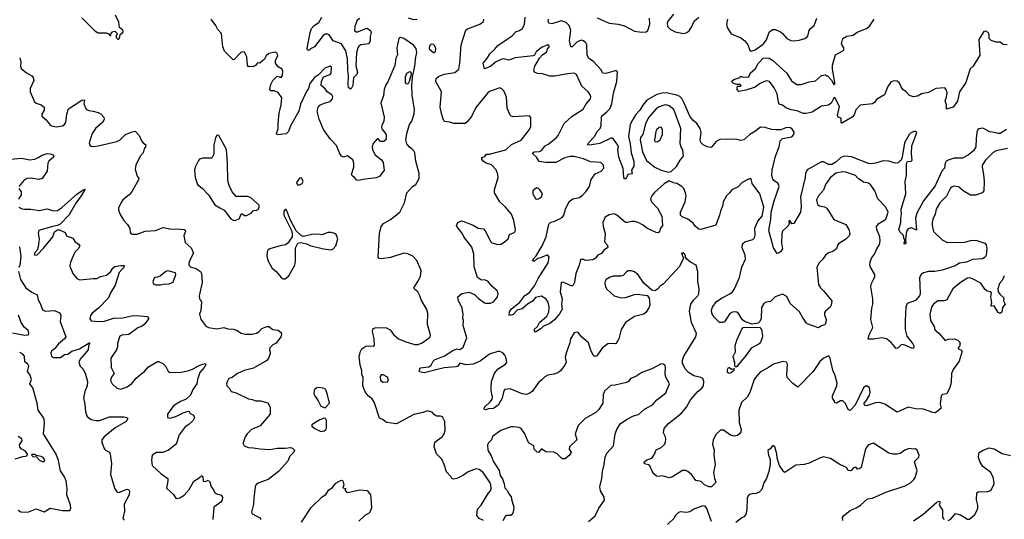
# Model space of a CAD drawing. Extents: x 2133461 to 2293071, y 753526 to 916327.
# Tile 372 of 459: x 2249625 to 2259265, y 835567 to 840460. Entities that reach past the tile are written whole.
import ezdxf

# ---------------------------------------------------------------- set-up
doc = ezdxf.new("R2010")
doc.units = 0

msp = doc.modelspace()

# ---------------------------------------------------------------- linework, layer by layer
at = {"layer": '0CON10XD'}
for points in [[(2250595, 840270), (2250607, 840293), (2250610, 840315), (2250635, 840333.3), (2250638.8, 840345), (2250635, 840357.5), (2250603.8, 840383.8), (2250596.7, 840435), (2250563.3, 840505)], [(2256026.7, 840515), (2255970, 840445), (2255963.8, 840425), (2255968.8, 840395), (2255995, 840368), (2256042.1, 840342.1), (2256125, 840325.8), (2256149.1, 840330.9), (2256178.8, 840351.2), (2256202.7, 840387.3), (2256228.6, 840445), (2256275, 840486)], [(2250235, 840480), (2250360.7, 840350.7), (2250393, 840333), (2250471.7, 840331.7), (2250490, 840325), (2250515, 840300), (2250520, 840325), (2250535, 840340), (2250557, 840347), (2250580, 840325), (2250580, 840315), (2250570, 840305), (2250570, 840285), (2250585, 840270), (2250595, 840270)], [(2253463.8, 839193.8), (2253441.1, 839211.1), (2253414.5, 839244.5), (2253406.7, 839285), (2253414.5, 839345), (2253441.4, 839435), (2253463.8, 839465), (2253486.6, 839536.6), (2253491.4, 839585), (2253468.6, 839718.6), (2253466, 839815), (2253472.3, 839897.7), (2253494, 840005), (2253502.7, 840095), (2253514.6, 840135), (2253506.8, 840176.8), (2253480.9, 840210.9), (2253385, 840276.9), (2253355, 840285.8), (2253336.2, 840275), (2253319.1, 840185), (2253325.4, 840115), (2253309.1, 840085), (2253298.2, 840011.8), (2253227.9, 839852.1), (2253208.6, 839821.4), (2253192, 839775), (2253187.1, 839715), (2253161.2, 839645), (2253194.4, 839505), (2253190.5, 839465), (2253169.5, 839425), (2253167.5, 839405), (2253171.4, 839391.4), (2253212.5, 839335), (2253211.7, 839288.3), (2253191.7, 839268.3), (2253165, 839267.5), (2253155, 839270), (2253135, 839292.5), (2253125, 839292.5), (2253085, 839246.7), (2253075.7, 839215), (2253078.6, 839185), (2253105.9, 839135.9), (2253167, 839087), (2253182.3, 839062.3), (2253192.7, 838987.3), (2253146.7, 838925), (2253115, 838912), (2252984.1, 838895.9), (2252945, 838884), (2252925, 838887.5), (2252903.9, 838913.9), (2252880.5, 838930.5), (2252873.9, 838943.9), (2252897.1, 839015), (2252897.8, 839055), (2252887, 839087), (2252835, 839128), (2252795, 839114), (2252775, 839123.3), (2252756, 839155), (2252728.3, 839228.3), (2252664.2, 839294.2), (2252598, 839385), (2252556.7, 839485), (2252536.7, 839565), (2252547.6, 839602.4), (2252565, 839622), (2252605, 839642.9), (2252665, 839660), (2252686.7, 839685), (2252690, 839705), (2252680, 839725), (2252636.2, 839755), (2252615, 839783.3), (2252577, 839817), (2252580, 839855), (2252600.7, 839899.3), (2252665, 839923.3), (2252676.2, 839935), (2252678.6, 839995), (2252665, 840005.6), (2252613.3, 839985), (2252551.4, 839918.6), (2252512.9, 839895), (2252464.3, 839835), (2252452.5, 839787.5), (2252435, 839762.5), (2252375, 839633.8), (2252358.5, 839565), (2252277.8, 839422.2), (2252258, 839365), (2252235, 839341.4), (2252201.7, 839338.3), (2252155, 839331.2), (2252142.5, 839335), (2252140, 839345), (2252157.3, 839392.7), (2252155.8, 839445), (2252166.7, 839545), (2252185.8, 839625.8), (2252190.8, 839695), (2252155, 839746.7), (2252115, 839762.5), (2252085, 839762.5), (2252073.3, 839775), (2252082.5, 839825), (2252105, 839863.3), (2252145, 839906.2), (2252185, 839894), (2252198.6, 839915), (2252202, 839955), (2252196, 839975), (2252155, 840000), (2252130, 840035), (2252130, 840065), (2252151.2, 840105), (2252145, 840132.5), (2252125, 840142.5), (2252065, 840130), (2252037.5, 840105), (2252023.3, 840075), (2251975, 840033.3), (2251953, 840037), (2251935, 840012.5), (2251915, 840003.3), (2251865, 840000), (2251856.4, 840016.4), (2251850, 840095), (2251825, 840143.3), (2251805, 840146.2), (2251789.5, 840140.5), (2251725, 840070), (2251715, 840067.5), (2251631.2, 840151.2), (2251614.2, 840194.2), (2251601.2, 840325), (2251563.8, 840365), (2251546, 840405), (2251498.8, 840465)], [(2252955, 840473.1), (2252928.6, 840455), (2252905, 840392.5), (2252904.4, 840355), (2252925, 840338.6), (2252965, 840354.2), (2253025, 840378), (2253060, 840355), (2253066.7, 840335), (2253056, 840295), (2253055.8, 840254.2), (2253045, 840223.8), (2252965, 840212.5), (2252945, 840200), (2252934.7, 840185), (2252921.7, 840135), (2252916.8, 840006.8), (2252931.8, 839945), (2252924.4, 839925), (2252892.5, 839895), (2252887.1, 839815), (2252875, 839788), (2252865, 839780), (2252845.8, 839795), (2252840, 839815), (2252842.9, 839915), (2252836.3, 839965), (2252835.5, 840075.5), (2252817.8, 840155), (2252775.5, 840225), (2252695, 840254.3), (2252655, 840310.8), (2252637.9, 840317.9), (2252617, 840317), (2252594.7, 840305), (2252512.9, 840195), (2252473.9, 840176.1), (2252455, 840160), (2252441.9, 840161.9), (2252439.7, 840179.7), (2252468.5, 840335), (2252483.6, 840375), (2252507.7, 840402.3), (2252555, 840434.2), (2252584, 840485)], [(2253515, 840461.9), (2253485, 840458.8), (2253430.8, 840475)], [(2259265, 837951.2), (2259242.5, 837905), (2259219.2, 837875), (2259200.8, 837825), (2259203.3, 837795), (2259220.7, 837770.7), (2259260, 837735), (2259257.5, 837705), (2259272.5, 837675), (2259248.3, 837641.7), (2259240, 837595), (2259225, 837583.3), (2259205, 837592.5), (2259165, 837657.5), (2259132.5, 837655), (2259143, 837687), (2259134.3, 837745.7), (2259138.8, 837785), (2259127.5, 837795), (2259098, 837802), (2259075, 837821.4), (2259035, 837880), (2258955, 837921.9), (2258925, 837931.1), (2258905, 837930), (2258845, 837891.9), (2258761.9, 837825), (2258703.8, 837715), (2258675, 837705.7), (2258614.6, 837705.4), (2258570.6, 837675), (2258551.5, 837645), (2258536.2, 837575), (2258542.7, 837515), (2258576.7, 837455), (2258585, 837422.5), (2258625, 837390), (2258685, 837318.8), (2258715, 837330), (2258774.2, 837334.2), (2258811.2, 837321.2), (2258825.9, 837305), (2258832.1, 837285), (2258827.1, 837262.9), (2258813.1, 837245), (2258814, 837235), (2258840, 837225), (2258852.3, 837212.3), (2258821.9, 837115), (2258765.6, 837035), (2258746.9, 836995), (2258743.6, 836906.4), (2258730.8, 836859.2), (2258703, 836797), (2258660.5, 836789.5), (2258646.2, 836775), (2258637.5, 836695), (2258645.9, 836654.1), (2258590.7, 836609.3), (2258565, 836612.5), (2258474.4, 836644.4), (2258395, 836647.1), (2258325, 836666.2), (2258215, 836616.2), (2258094.6, 836694.6), (2258045, 836710.6), (2258003.1, 836706.9), (2257917, 836677), (2257901.2, 836681.2), (2257893, 836693), (2257893.3, 836705), (2257913.6, 836726.4), (2257945, 836782.5), (2257950.7, 836809.3), (2257946.7, 836855), (2257925, 836870), (2257905, 836870), (2257886.7, 836855), (2257804.1, 836685.9), (2257755, 836632.5), (2257735, 836642.5), (2257709.7, 836699.7), (2257685, 836726.2), (2257662.7, 836727.3), (2257623.3, 836703.3), (2257607, 836707), (2257602.5, 836725), (2257582.7, 836752.7), (2257584.4, 836775.6), (2257625.8, 836875), (2257628.8, 836898.8), (2257605.6, 836985), (2257590, 837015), (2257556.2, 837156.2), (2257545, 837167.5), (2257496.7, 837145), (2257457.3, 837112.7), (2257394.4, 837015), (2257245, 836862.5), (2257195, 836897.5), (2257138, 836955), (2257134.5, 836984.5), (2257142.9, 837085), (2257132, 837105), (2257098, 837112), (2257005, 837085.6), (2256957.8, 837052.2), (2256875, 837006.7), (2256828.9, 836955), (2256816.7, 836935), (2256775, 836807.5), (2256745.9, 836764.1), (2256690.8, 836709.2), (2256665.8, 836635), (2256670, 836515), (2256690, 836445), (2256686.2, 836425), (2256673.3, 836405), (2256651.7, 836388.3), (2256621.7, 836381.7), (2256585, 836390), (2256515, 836440.8), (2256485, 836440), (2256445, 836400), (2256415.7, 836345), (2256408.8, 836301.2), (2256423.1, 836245), (2256422.1, 836195), (2256433.5, 836105), (2256418.6, 836025), (2256426.9, 835966.9), (2256441.2, 835935), (2256437.3, 835922.7), (2256398.8, 835885), (2256373.4, 835883.4), (2256331.2, 835905), (2256295.6, 835935.6), (2256245, 835946.7), (2256203.3, 836005), (2256165.7, 836035.7), (2256144.2, 836044.2), (2256115, 836045.8), (2256015, 835981.4), (2255985, 835972.9), (2255915, 835992.5), (2255885, 835985.8), (2255859.2, 835989.2), (2255832.6, 836012.6), (2255816.7, 836036.7), (2255795, 836088.8), (2255780.3, 836100.3), (2255741.2, 836111.2), (2255740, 836125), (2255765, 836149.2), (2255813.3, 836166.7), (2255840, 836205), (2255855, 836246.7), (2255905, 836270), (2255939.7, 836300.3), (2255948.1, 836321.9), (2255950, 836355), (2255945, 836380), (2255927.5, 836415), (2255933.3, 836455), (2255976.1, 836503.9), (2256105, 836606.2), (2256155, 836665.8), (2256194.2, 836735.8), (2256265, 836820), (2256305, 836851.4), (2256319.5, 836875), (2256323.1, 836915), (2256312, 836945), (2256295, 836956.7), (2256225, 836973.5), (2256174.7, 837004.7), (2256141.7, 837041.7), (2256114.6, 837095), (2256114.6, 837125.4), (2256126, 837164), (2256244.4, 837355), (2256250, 837385), (2256203.7, 837493.7), (2256181.9, 837605), (2256197.1, 837675), (2256224, 837716), (2256264.2, 837755), (2256274.2, 837775), (2256277, 837823), (2256265.7, 837895), (2256265.8, 837995), (2256246.7, 838055), (2256193.3, 838085), (2256156.1, 838116.1), (2256143, 838133), (2256143.3, 838155), (2256126.7, 838175), (2256103.3, 838175), (2256123.3, 838125), (2256085.8, 838044.2), (2255927.7, 837872.3), (2255895, 837851.2), (2255868.7, 837821.3), (2255845, 837806), (2255815, 837811.2), (2255735, 837878), (2255681.2, 837961.2), (2255645, 837991.9), (2255615, 837999.4), (2255581.1, 837998.9), (2255565, 837990.8), (2255535, 837955.8), (2255511.1, 837948.9), (2255435, 837946.9), (2255405, 837938.6), (2255368, 837915), (2255357, 837903), (2255352.9, 837875), (2255360.8, 837845), (2255375, 837821.2), (2255445, 837757.1), (2255515, 837737.1), (2255555, 837738.5), (2255645, 837767.8), (2255675, 837771.9), (2255767.9, 837757.9), (2255788, 837735), (2255794.4, 837665), (2255785, 837638.8), (2255755, 837593.3), (2255735, 837576.7), (2255645, 837552), (2255556.2, 837495), (2255514.5, 837425.5), (2255492.5, 837335), (2255465, 837288.8), (2255455, 837284.2), (2255425, 837290), (2255384.4, 837285.6), (2255328.3, 837241.7), (2255275, 837166.2), (2255255, 837161.2), (2255242.7, 837172.7), (2255220.8, 837215), (2255194.2, 837295), (2255168.8, 837318.8), (2255130.2, 837350.2), (2255092.5, 837395), (2255075, 837401.2), (2255055, 837393.3), (2255019.2, 837335), (2255010.8, 837295), (2254977.5, 837205), (2254966, 837155), (2254976.2, 837105), (2254962.5, 837075), (2254919.5, 837020.5), (2254895, 837000), (2254855, 836986.9), (2254795, 836978.9), (2254765, 836962.5), (2254735, 836928), (2254708.7, 836911.3), (2254642.2, 836817.8), (2254612.4, 836797.6), (2254585, 836790.6), (2254545.5, 836795.5), (2254426.1, 836846.1), (2254375, 836838), (2254364.4, 836825), (2254347.8, 836752.2), (2254309.4, 836685), (2254265, 836651.5), (2254215, 836648.6), (2254185, 836638), (2254173.3, 836645), (2254176.2, 836665), (2254235, 836719.2), (2254252.2, 836745), (2254255.5, 836765.5), (2254240.6, 836825), (2254241.5, 836855), (2254245, 836917.5), (2254273, 836997), (2254308.3, 837041.7), (2254380, 837085), (2254392.9, 837105), (2254384.4, 837155), (2254374.4, 837175), (2254355, 837197.1), (2254325, 837210.6), (2254305, 837210), (2254225, 837185.7), (2254135, 837115.5), (2254065, 837086.1), (2253995, 837079.1), (2253935, 837095.6), (2253915, 837067.7), (2253895, 837060.5), (2253781.3, 837048.7), (2253585, 837002.9), (2253540.3, 837010.3), (2253536.2, 837016.2), (2253545, 837049.2), (2253631.5, 837058.5), (2253653.7, 837076.3), (2253672, 837115), (2253685, 837127.2), (2253785, 837168), (2253865, 837219.4), (2253905, 837237.9), (2253935, 837228.8), (2253968.3, 837251.7), (2254002.5, 837345), (2253966.7, 837465), (2253970, 837515), (2253963.3, 837535), (2253966.1, 837573.9), (2253958, 837635), (2253918, 837715), (2253913.3, 837745), (2253952.3, 837777.7), (2254025, 837792.5), (2254077.3, 837767.3), (2254115, 837731.2), (2254175, 837687.5), (2254185, 837682.5), (2254233.9, 837683.9), (2254265, 837696.7), (2254287.9, 837722.1), (2254303.8, 837745), (2254310, 837775), (2254300, 837805), (2254248.8, 837848.8), (2254208.8, 837898.8), (2254175, 837912.5), (2254145, 837907.5), (2254107.5, 837935), (2254075, 838040), (2254070.6, 838165), (2254053.2, 838233.2), (2253973.8, 838335), (2253958.3, 838368.3), (2253921.2, 838411.2), (2253902, 838445), (2253915, 838473.1), (2253949.1, 838489.1), (2253965, 838488.1), (2254066.2, 838446.2), (2254115, 838417.5), (2254165, 838412.9), (2254182.6, 838392.6), (2254236.2, 838285), (2254247.5, 838275), (2254305, 838259.2), (2254337, 838263), (2254369.1, 838280.9), (2254408, 838315), (2254422.2, 838357.8), (2254465, 838374.6), (2254476.7, 838385), (2254480.5, 838405), (2254464.2, 838494.2), (2254438.8, 838555), (2254382.4, 838622.4), (2254325.5, 838675), (2254273.6, 838765), (2254275, 838793.3), (2254308.5, 838915), (2254305.4, 838945), (2254288.9, 838988.9), (2254245, 839037.5), (2254191.2, 839055), (2254164, 839075), (2254148.8, 839095), (2254150, 839110), (2254178.8, 839121.2), (2254195, 839142.5), (2254225, 839143.8), (2254295, 839162.5), (2254385, 839185.6), (2254440.7, 839239.3), (2254535, 839280), (2254615.8, 839385), (2254628.6, 839415), (2254630.7, 839500.7), (2254615, 839520), (2254455, 839510), (2254436.7, 839515), (2254428, 839525), (2254398, 839595), (2254391.2, 839705), (2254365, 839762.5), (2254345, 839783.3), (2254325, 839793.3), (2254315, 839791.2), (2254225, 839757.5), (2254208, 839745), (2254091.3, 839598.7), (2254047.3, 839512.7), (2254005, 839460), (2253985, 839444.3), (2253876.4, 839443.6), (2253835, 839458), (2253785, 839464), (2253770.8, 839485), (2253755, 839540), (2253741.4, 839605), (2253754, 839755), (2253700, 839855), (2253702, 839885), (2253725.4, 839904.6), (2253782.1, 839927.9), (2253885, 839944.5), (2253924.2, 839975), (2253934.4, 840035), (2253948.8, 840215), (2253993.8, 840356.2), (2254010.6, 840369.4), (2254131.2, 840415), (2254165, 840443.3), (2254170.8, 840465)], [(2259295, 839197.9), (2259185, 839176.4), (2259155, 839158.1), (2259080, 839085), (2259049.4, 839035), (2259047.1, 839015), (2259061.1, 838945), (2259066.9, 838875), (2259064.3, 838785), (2259048.8, 838765), (2258985, 838740.6), (2258935, 838742.2), (2258862.4, 838782.4), (2258815, 838822.5), (2258775, 838828.6), (2258755, 838824.2), (2258738.7, 838811.3), (2258698.5, 838731.5), (2258633.5, 838665), (2258599.1, 838605), (2258589.6, 838555), (2258565.5, 838505), (2258559.1, 838475), (2258557.5, 838445), (2258571.9, 838385), (2258655, 838302.5), (2258705, 838279.4), (2258875, 838281.9), (2258937.3, 838297.3), (2258985, 838300.8), (2259075, 838270), (2259086, 838255), (2259093.8, 838215), (2259088, 838155), (2259076.2, 838135), (2259050.9, 838119.1), (2258955, 838110), (2258895, 838085.6), (2258825.5, 838074.5), (2258785, 838050), (2258655, 838006.9), (2258585, 837992.9), (2258523.6, 837993.6), (2258475, 837982), (2258451.2, 837965), (2258436, 837935), (2258438.5, 837858.5), (2258441.5, 837775), (2258435.3, 837754.7), (2258395, 837710.8), (2258315, 837682), (2258302.2, 837645), (2258293.4, 837513.4), (2258294.4, 837425), (2258312, 837362), (2258370, 837285), (2258380.8, 837265), (2258379.5, 837250.5), (2258375, 837242.5), (2258365, 837241.2), (2258275, 837277.5), (2258255, 837274), (2258225, 837246.2), (2258205, 837240), (2258158.3, 837298.3), (2258110, 837335), (2258065, 837343.8), (2257985, 837331.4), (2257932.5, 837332.5), (2257941.4, 837375), (2257977.8, 837445), (2257957.5, 837525), (2257968.1, 837635), (2257977.5, 837675), (2257978.2, 837725), (2257957.3, 837845), (2257961.8, 837868.2), (2257985.8, 837915), (2257997.1, 837945), (2257995.8, 837965), (2257956.3, 838036.3), (2257950, 838055), (2257950.9, 838085), (2257965.5, 838125), (2257995.3, 838164.7), (2258015.5, 838215), (2258041.7, 838258.3), (2258050.6, 838295), (2258047.3, 838332.7), (2258015.7, 838405), (2258012.5, 838435), (2258035, 838462.5), (2258105, 838505.8), (2258129.2, 838575), (2258104, 838625), (2258027.1, 838705), (2257998.6, 838785), (2257959.3, 838839.3), (2257935, 838860), (2257885, 838870), (2257833.2, 838903.2), (2257806.7, 838935), (2257715, 838966.5), (2257685, 838969.6), (2257615, 838955.4), (2257559.4, 838910.6), (2257514.3, 838845), (2257495, 838791.2), (2257445, 838735.7), (2257425.7, 838695), (2257435, 838650), (2257455, 838638.1), (2257505, 838627.3), (2257527.5, 838615), (2257595, 838503.3), (2257713.9, 838453.9), (2257743.3, 838405), (2257753.8, 838365), (2257745.8, 838344.2), (2257715, 838310), (2257641.2, 838265), (2257627.5, 838245), (2257630, 838235), (2257623, 838217), (2257585, 838191.2), (2257545, 838178), (2257515, 838153.8), (2257488, 838115), (2257451.3, 838078.7), (2257430, 838035), (2257445.7, 837865), (2257465, 837834), (2257495.5, 837805.5), (2257576, 837705), (2257568.8, 837665), (2257558.8, 837645), (2257513.3, 837605), (2257505, 837590), (2257505, 837570), (2257519.4, 837525), (2257515, 837482.5), (2257505, 837471.2), (2257475, 837463.3), (2257445, 837442.5), (2257335, 837480), (2257328, 837488), (2257288.8, 837545), (2257260.3, 837600.3), (2257169.7, 837679.7), (2257135, 837748), (2257095, 837773.3), (2257022.9, 837745), (2256975, 837700), (2256935, 837694.4), (2256910.6, 837679.4), (2256888.3, 837641.7), (2256886.1, 837535), (2256872.8, 837505), (2256855, 837489.2), (2256795, 837477.7), (2256722.8, 837502.8), (2256700.9, 837520.9), (2256663, 837583), (2256645, 837595.6), (2256625, 837600), (2256605, 837596.7), (2256579.1, 837580.9), (2256525, 837500), (2256505, 837493.1), (2256475, 837495.8), (2256425, 837545.8), (2256402.5, 837585), (2256397.1, 837615), (2256406.9, 837645), (2256445, 837697.8), (2256495, 837732.5), (2256585, 837777.8), (2256604.4, 837795), (2256622.5, 837825), (2256671.2, 837935), (2256693.8, 838035), (2256730.5, 838115), (2256728.2, 838155), (2256699.5, 838225), (2256702.9, 838265), (2256725, 838282.9), (2256801.4, 838308.6), (2256819.4, 838325), (2256826.2, 838353.8), (2256822.3, 838417.7), (2256852.7, 838487.3), (2256892.9, 838535), (2256911.6, 838625), (2256872.5, 838755), (2256796.7, 838855), (2256785, 838900), (2256768.3, 838901.7), (2256700, 838865), (2256658.3, 838821.7), (2256597, 838793), (2256575.9, 838764.1), (2256543.6, 838736.4), (2256512.8, 838677.2), (2256510, 838645), (2256485.6, 838585), (2256478.1, 838545), (2256440.7, 838449.3), (2256295, 838405.8), (2256275, 838410), (2256243.1, 838435), (2256217.8, 838467.8), (2256165, 838508), (2256110.7, 838530.7), (2256096, 838545), (2256095.7, 838575), (2256141.9, 838675), (2256150, 838735), (2256142.9, 838765), (2256126.6, 838806.6), (2256106.2, 838825), (2256057.5, 838855), (2256025, 838862), (2255985, 838882.5), (2255935, 838853.8), (2255841.1, 838768.9), (2255817.9, 838742.1), (2255802.5, 838705), (2255811.4, 838675), (2255868.6, 838615), (2255912.9, 838535), (2255917.1, 838445), (2255897, 838413), (2255889.2, 838380.8), (2255875, 838373.8), (2255855, 838376), (2255765, 838417.5), (2255727.8, 838447.8), (2255678.8, 838475), (2255645, 838483.1), (2255615, 838484.4), (2255575, 838472.5), (2255555, 838474.6), (2255472.3, 838545), (2255445, 838558.4), (2255395, 838547.8), (2255355.6, 838525), (2255335.4, 838475), (2255336.2, 838435), (2255357.8, 838365), (2255350, 838285), (2255378, 838255), (2255384, 838235), (2255380, 838225), (2255345, 838203.8), (2255319.7, 838170.3), (2255285, 838153.3), (2255263.3, 838125), (2255235, 838106.7), (2255165, 838102.5), (2255145, 838110), (2255115, 838110), (2255103.3, 838055), (2255069.4, 837975), (2255057.1, 837885), (2255040, 837855), (2255025, 837852), (2254953, 837887), (2254935, 837888.6), (2254926.9, 837883.1), (2254916.2, 837795), (2254935.5, 837725), (2254928.9, 837675), (2254935.7, 837625), (2254911.1, 837578.9), (2254860.6, 837519.4), (2254815, 837483.8), (2254752.4, 837457.6), (2254730, 837435), (2254675, 837400), (2254665, 837412.5), (2254665, 837430), (2254693.4, 837456.6), (2254712.7, 837495), (2254785, 837555.6), (2254806.4, 837595), (2254809.2, 837649.2), (2254797.8, 837695), (2254775, 837727.5), (2254735, 837751.1), (2254675, 837740), (2254647, 837703), (2254597.3, 837675), (2254545, 837629.4), (2254495.4, 837614.6), (2254455, 837573.6), (2254425, 837563.3), (2254416.1, 837566.1), (2254421.3, 837598.7), (2254436.7, 837625), (2254520.4, 837695), (2254570.8, 837759.2), (2254615, 837788.9), (2254666, 837855), (2254702.1, 837925), (2254799.4, 838079.4), (2254808.9, 838135), (2254795, 838152.5), (2254785, 838154.2), (2254725, 838127.3), (2254695, 838121.8), (2254665, 838094.5), (2254655, 838096.2), (2254649.2, 838105), (2254650.8, 838115), (2254681.5, 838148.5), (2254741.5, 838245), (2254779.2, 838335), (2254805, 838458.8), (2254825, 838477.5), (2254865, 838487.1), (2254937, 838523), (2254951.4, 838545), (2254969.1, 838605), (2255005, 838678), (2255040, 838705), (2255105, 838720), (2255135, 838742.5), (2255168.1, 838775), (2255204.3, 838825), (2255220, 838895), (2255259.7, 838950.3), (2255316.7, 838975), (2255345.7, 839005), (2255341.4, 839035), (2255315, 839060.8), (2255215, 839066.9), (2255145, 839097.3), (2255055, 839119.4), (2255015, 839120.7), (2254963.2, 839106.8), (2254875, 839060.7), (2254775, 839060), (2254712, 839072), (2254686.2, 839115), (2254650, 839145), (2254650, 839155), (2254662.5, 839165), (2254715, 839170.8), (2254735, 839180), (2254768.8, 839225), (2254807.1, 839242.9), (2254880.8, 839305), (2254898, 839325), (2254955.4, 839444.6), (2255034.6, 839515.4), (2255141.2, 839585), (2255172, 839635), (2255214, 839685), (2255218, 839705), (2255211.2, 839725), (2255191.4, 839755), (2255128.7, 839808.7), (2255075, 839922), (2255055, 839937.1), (2254991.4, 839931.4), (2254862.6, 839907.4), (2254815.6, 839905.6), (2254745, 839930), (2254695, 839934.3), (2254666, 839946), (2254658.8, 839965), (2254669.2, 840005), (2254715.8, 840084.2), (2254744.1, 840115.9), (2254786.7, 840145), (2254792.5, 840175), (2254810, 840195), (2254807.5, 840205), (2254795, 840212.5), (2254732.6, 840187.4), (2254681.2, 840145), (2254665.8, 840114.2), (2254652.5, 840105), (2254474.7, 840085.3), (2254415, 840063.5), (2254365, 840075.3), (2254345, 840073.2), (2254283.1, 840045), (2254235, 840002.9), (2254175, 839980), (2254161.2, 840035), (2254205, 840086.7), (2254228.6, 840125), (2254275, 840166.7), (2254305, 840208.8), (2254398.8, 840268.8), (2254448.3, 840301.7), (2254486.7, 840343.3), (2254516.9, 840353.1), (2254546.9, 840375), (2254567.1, 840415), (2254574.4, 840485)], [(2257041.7, 838171.7), (2257004, 838225), (2256960.5, 838395), (2256979.2, 838505), (2256981.6, 838575), (2257011.4, 838685), (2257061.1, 838825), (2257051.3, 838855), (2257007.8, 838885), (2256998.7, 838898.7), (2256989.6, 838935), (2256993.2, 838985), (2257023.8, 839125), (2257060, 839215), (2257069.2, 839275), (2257093.3, 839296.7), (2257186.2, 839313.8), (2257203.8, 839335), (2257208.3, 839358.3), (2257189.5, 839389.5), (2257165, 839403.8), (2257125, 839402.5), (2257077.3, 839382.7), (2257031.8, 839381.8), (2256985, 839385.6), (2256925, 839404.3), (2256877.7, 839407.7), (2256823.3, 839365), (2256773.2, 839336.8), (2256715.8, 839284.2), (2256685, 839277.5), (2256635, 839290.8), (2256545, 839285.8), (2256485, 839290), (2256445, 839268.8), (2256395, 839207.5), (2256355, 839213.8), (2256316.2, 839235), (2256295, 839256.7), (2256285.8, 839285), (2256297.5, 839355), (2256287.5, 839395), (2256255, 839441.9), (2256216.5, 839475), (2256185, 839516.9), (2256128.8, 839648.8), (2256106.9, 839686.9), (2256087, 839707), (2256059.9, 839719.9), (2255955, 839742.5), (2255915, 839740.6), (2255863.2, 839726.8), (2255766.6, 839673.4), (2255725.9, 839624.1), (2255695, 839573.1), (2255657.3, 839532.7), (2255630.9, 839489.1), (2255602.9, 839435), (2255585.5, 839315.5), (2255601.5, 839245), (2255612.5, 839155), (2255638.2, 839075), (2255638.1, 839025), (2255614, 838985), (2255620, 838950), (2255577.5, 838945), (2255562.5, 838905), (2255548.3, 838898.3), (2255540, 838915), (2255532.9, 839002.9), (2255491.8, 839115), (2255480.3, 839185), (2255486.5, 839215), (2255482.6, 839232.6), (2255439.7, 839289.7), (2255425, 839298.8), (2255411.2, 839298.8), (2255305, 839246.7), (2255205, 839230), (2255183.3, 839235), (2255194, 839255), (2255252.6, 839317.4), (2255278.6, 839365), (2255307.8, 839395), (2255317.9, 839425), (2255322.2, 839507.8), (2255333.3, 839525), (2255375, 839558.2), (2255401.7, 839588.3), (2255424, 839636), (2255438.9, 839741.1), (2255470.9, 839855), (2255478.1, 839948.1), (2255468.1, 839958.1), (2255455, 839960), (2255365, 839934.2), (2255335, 839936.7), (2255313.9, 839973.9), (2255246.6, 840046.6), (2255192.9, 840085), (2255182.1, 840115), (2255177.3, 840215), (2255167.7, 840235), (2255145, 840252.3), (2255125, 840258.2), (2255105, 840254.7), (2255080, 840240), (2255035, 840194.4), (2255020, 840195), (2255006.5, 840255), (2255021.1, 840355), (2255006.2, 840405), (2254975, 840432.7), (2254925, 840448.8), (2254835, 840419.1), (2254806.9, 840426.9), (2254799.6, 840445), (2254801.5, 840465)], [(2255280, 840480), (2255395, 840426.9), (2255485, 840417.5), (2255545, 840401.4), (2255645, 840346.7), (2255715, 840337.8), (2255758.5, 840341.5), (2255775.5, 840354.5), (2255794.5, 840415), (2255790, 840475)], [(2256556, 840465), (2256546, 840415), (2256550.8, 840385), (2256591.4, 840321.4), (2256685, 840284.2), (2256724.6, 840254.6), (2256752.5, 840215), (2256772.1, 840162.1), (2256785, 840150.8), (2256825, 840163.8), (2256905, 840219.1), (2256937.9, 840262.1), (2256962.5, 840337.5), (2256995, 840362.9), (2257025, 840364.3), (2257075, 840340), (2257095, 840326), (2257136.6, 840276.6), (2257175, 840255.7), (2257213, 840253), (2257255, 840258.6), (2257313.4, 840276.6), (2257339.8, 840300.2), (2257354.6, 840355.4), (2257365, 840372), (2257405, 840403.3), (2257430, 840475)], [(2257595, 839822.5), (2257605, 839832.5), (2257605.8, 839845), (2257581.4, 839975), (2257581.4, 840015), (2257613.3, 840115), (2257685, 840153.8), (2257693.9, 840166.1), (2257693.8, 840185), (2257670, 840225), (2257684.3, 840275.7), (2257722.6, 840297.4), (2257785, 840309.4), (2257825, 840338.6), (2257915, 840374.4), (2257945, 840396.2), (2257990.9, 840465)], [(2259293.8, 840213.8), (2259255, 840217.5), (2259225, 840240), (2259185, 840240), (2259135, 840256.9), (2259118.1, 840275), (2259116.9, 840315), (2259108, 840335), (2259085, 840348.8), (2259065, 840343.3), (2259015.8, 840265), (2259025.8, 840114.2), (2258960, 840005), (2258932.3, 839977.7), (2258888.6, 839845), (2258826.9, 839755), (2258806.7, 839663.3), (2258765, 839603.3), (2258700, 839585), (2258700, 839625), (2258686.7, 839665), (2258699.4, 839700.6), (2258704, 839745), (2258696.2, 839775), (2258681.7, 839791.7), (2258595, 839786.7), (2258523.2, 839746.8), (2258455, 839733.1), (2258415, 839710), (2258375, 839706.2), (2258337, 839717), (2258305, 839752.5), (2258272.5, 839775), (2258255, 839802.5), (2258238.3, 839838.3), (2258215, 839857.5), (2258185, 839860), (2258155, 839847.5), (2258123.3, 839805), (2258092.5, 839725), (2258015, 839680), (2257997.7, 839652.3), (2257975, 839636.7), (2257855, 839623.8), (2257811.3, 839578.7), (2257795, 839530), (2257775, 839506), (2257675, 839447.5), (2257667, 839457), (2257667.5, 839495), (2257637, 839507), (2257630.7, 839520.7), (2257650.7, 839610.7), (2257605, 839698.8), (2257595, 839693.8), (2257568.3, 839641.7), (2257545, 839622), (2257475, 839613.2), (2257385, 839553.9), (2257325, 839541.1), (2257295, 839542.7), (2257236.2, 839566.2), (2257176.7, 839576.7), (2257125, 839596.9), (2257095, 839623.8), (2257062.3, 839632.3), (2257052.9, 839652.9), (2257040, 839735), (2257012.7, 839792.7), (2256966, 839856), (2256935, 839862.5), (2256867.9, 839832.1), (2256825, 839800.8), (2256735, 839770), (2256667, 839757), (2256650, 839775), (2256648.3, 839801.7), (2256655, 839810), (2256685, 839810), (2256690, 839815), (2256680, 839825), (2256645, 839826.2), (2256615, 839836.7), (2256593.8, 839855), (2256616.4, 839873.6), (2256670.7, 839889.3), (2256680, 839895), (2256683.3, 839906.7), (2256707, 839897), (2256765, 839900), (2256777.5, 839935), (2256828.8, 839981.2), (2256855, 840030), (2256905, 840084.2), (2256925, 840087.8), (2256962.1, 840082.1), (2256997.1, 840065), (2257135.4, 839935.4), (2257181.7, 839861.7), (2257232.5, 839825), (2257275, 839825.8), (2257355, 839852), (2257415, 839860), (2257475, 839912.5), (2257515, 839920), (2257525, 839910), (2257535, 839910), (2257576, 839866), (2257595, 839822.5)], [(2253685, 840140), (2253695, 840150), (2253700, 840175), (2253690, 840205), (2253675, 840218.8), (2253655, 840222), (2253636, 840205), (2253634.3, 840174.3), (2253675, 840140), (2253685, 840140)], [(2249625, 840087.5), (2249635.8, 840045.8), (2249633.3, 840005), (2249640.9, 839980.9), (2249690.3, 839940.3), (2249745, 839910.8), (2249755.7, 839895), (2249763.1, 839865), (2249728.8, 839785), (2249728.8, 839755), (2249768.8, 839655), (2249785, 839642), (2249836.8, 839626.8), (2249863.8, 839605), (2249864, 839575), (2249841.2, 839535), (2249843.3, 839515), (2249885, 839479.2), (2249925, 839428), (2249945, 839416), (2249985, 839411.4), (2250045, 839421.9), (2250059.4, 839430.6), (2250072.6, 839447.4), (2250081.5, 839475), (2250086.5, 839535), (2250101.9, 839588.1), (2250235, 839671.4), (2250260, 839675), (2250251.9, 839635), (2250275, 839584.2), (2250301.1, 839571.1), (2250345, 839563.5), (2250395, 839551.1), (2250424, 839535), (2250450, 839505), (2250453.1, 839485), (2250438.6, 839455), (2250366.9, 839395), (2250333.3, 839346.7), (2250306, 839255), (2250312.9, 839232.9), (2250325, 839220), (2250345, 839216.7), (2250395, 839224), (2250575, 839267.5), (2250608.8, 839285), (2250660, 839335), (2250725, 839363.3), (2250755, 839370), (2250796.1, 839326.1), (2250817.5, 839275), (2250832.5, 839255), (2250860, 839235), (2250857.5, 839215), (2250842.5, 839195), (2250834, 839155), (2250804.2, 839125), (2250762, 839035), (2250756, 838995), (2250775, 838927.5), (2250790, 838905), (2250786, 838885), (2250718.3, 838771.7), (2250695.7, 838744.3), (2250634.1, 838695.9), (2250619.3, 838670.7), (2250592.5, 838615), (2250592.5, 838595), (2250612.5, 838545), (2250643.3, 838495), (2250682, 838455), (2250702, 838415), (2250706.1, 838376.1), (2250712.5, 838365), (2250725, 838360), (2250775, 838360.6), (2250855, 838389.1), (2250955.6, 838394.4), (2251030, 838425), (2251095, 838410.2), (2251198.2, 838408.2), (2251235, 838405.4), (2251245, 838399.2), (2251248.9, 838385), (2251232.9, 838345), (2251246.8, 838276.8), (2251304.5, 838224.5), (2251327.1, 838175), (2251290, 838105), (2251280, 838075), (2251282.5, 838055), (2251300, 838035), (2251347.5, 838025), (2251393.9, 837993.9), (2251403.8, 837975), (2251411.5, 837885), (2251380.8, 837755), (2251385, 837727.5), (2251396.7, 837715), (2251403.9, 837693.9), (2251398.3, 837611.7), (2251386.2, 837575), (2251400, 837525), (2251425, 837492.5), (2251447, 837457), (2251473.9, 837443.9), (2251555, 837432.5), (2251623.9, 837443.9), (2251661.7, 837431.7), (2251715, 837429.2), (2251747.9, 837417.9), (2251795, 837390.8), (2251835, 837380.8), (2251899.1, 837380.9), (2251945, 837390.8), (2251970, 837405), (2251995, 837436.2), (2252045, 837456), (2252065, 837453.8), (2252105, 837426.7), (2252155, 837420), (2252186.7, 837395), (2252188.8, 837375), (2252182, 837355), (2252137.5, 837292.5), (2252105, 837274), (2252075.7, 837245), (2252071.4, 837225), (2252078, 837205), (2252076.1, 837186.1), (2252062.5, 837145), (2252045, 837122.5), (2251915, 837048.6), (2251822.5, 837025), (2251756.4, 836993.6), (2251705, 836956.7), (2251673.9, 836946.1), (2251655, 836912.5), (2251649.2, 836895), (2251652.5, 836875), (2251682, 836845), (2251695, 836820), (2251745.5, 836805.5), (2251865, 836748), (2251901.4, 836741.4), (2251937, 836727), (2251985, 836726), (2252055, 836706), (2252076.7, 836665), (2252078.8, 836595), (2251979.4, 836480.6), (2251893.6, 836446.4), (2251851.2, 836405), (2251832, 836375), (2251813.6, 836316.4), (2251812.5, 836305), (2251823.3, 836285), (2251865, 836270.5), (2251915, 836268.1), (2251975, 836255.7), (2252075, 836251.2), (2252147.3, 836262.7), (2252225, 836262.5), (2252275, 836271.2), (2252296.7, 836265), (2252316.2, 836245), (2252310, 836225), (2252271.2, 836185), (2252248.8, 836135), (2252160, 836035), (2252056.2, 835955), (2251965.5, 835924.5), (2251941.7, 835908.3), (2251930.8, 835885), (2251916.9, 835773.1), (2251913.4, 835713.4), (2251893.8, 835635), (2251896.7, 835625), (2251975, 835580), (2251986, 835565)], [(2253425, 839830), (2253411.7, 839831.7), (2253401.2, 839845), (2253402, 839905), (2253415, 839936.7), (2253445, 839953.3), (2253453.3, 839945), (2253456.7, 839925), (2253439.2, 839855), (2253425, 839830)], [(2255975, 838966.2), (2256005, 838972.5), (2256055, 839023.8), (2256090, 839085), (2256124, 839125), (2256117.5, 839185), (2256101.8, 839211.8), (2256092.5, 839245), (2256096.4, 839395), (2256029.6, 839579.6), (2255985, 839617.1), (2255955.3, 839625.3), (2255935, 839623.8), (2255885, 839606.8), (2255855, 839586.2), (2255786, 839504), (2255751.2, 839445), (2255725.4, 839335), (2255702.5, 839305), (2255698.9, 839285), (2255723.9, 839165), (2255762, 839082), (2255845, 839015.7), (2255905, 838985.8), (2255975, 838966.2)], [(2255865, 839262.5), (2255896.8, 839283.2), (2255920, 839335), (2255920, 839385), (2255905, 839406.2), (2255884.4, 839405.6), (2255863.7, 839386.3), (2255853.3, 839365), (2255841.7, 839281.7), (2255846.1, 839266.1), (2255865, 839262.5)], [(2259286.6, 839383.4), (2259225, 839345.7), (2259205, 839344.3), (2259182.5, 839352.5), (2259123, 839363), (2259055, 839396.7), (2259015, 839390), (2259006.4, 839383.6), (2258996.2, 839355), (2258988.1, 839295), (2258987.1, 839215), (2258962.5, 839175), (2258915, 839138.1), (2258855, 839103.3), (2258775, 839104), (2258714.1, 839085.9), (2258696.8, 839073.2), (2258687.5, 839055), (2258679.4, 839005), (2258652.7, 838975), (2258586.5, 838833.5), (2258474.7, 838685), (2258407.4, 838565), (2258394.7, 838515), (2258405, 838400), (2258355, 838421.9), (2258325, 838411.9), (2258310.6, 838395), (2258302.5, 838365), (2258296.7, 838305), (2258300, 838275), (2258295, 838263.3), (2258285, 838260), (2258290, 838305), (2258285, 838310), (2258276.7, 838345), (2258242.4, 838382.4), (2258233.5, 838405), (2258252, 838475), (2258251.1, 838515), (2258259.6, 838555), (2258256, 838605), (2258300.4, 838755), (2258295.6, 838875), (2258307.1, 838935), (2258306.7, 839053.3), (2258317.5, 839072.5), (2258354.7, 839075.3), (2258363.8, 839085), (2258355.4, 839145), (2258360, 839225), (2258408.8, 839355), (2258395.8, 839365.8), (2258380, 839365), (2258345, 839350), (2258333, 839337), (2258289.2, 839255), (2258265.6, 839115), (2258254.4, 839085.6), (2258240.3, 839069.7), (2258225, 839058.8), (2258195, 839053.8), (2258135, 839076), (2258078.3, 839078.3), (2258005, 839053.5), (2257965, 839048.9), (2257935, 839053.1), (2257768.6, 839118.6), (2257697, 839123), (2257665, 839110), (2257616.5, 839065), (2257575, 839042.2), (2257545, 839042.1), (2257495, 839068.5), (2257475, 839068.9), (2257335, 838988.2), (2257318.2, 838955), (2257314.4, 838915), (2257268.3, 838725), (2257276.1, 838633.9), (2257270, 838575), (2257205, 838462.5), (2257185, 838460), (2257165, 838492.5), (2257155, 838486.7), (2257157.5, 838465), (2257148.3, 838441.7), (2257095, 838390), (2257087.5, 838365), (2257084.2, 838275), (2257094.3, 838215), (2257075, 838186.7), (2257055, 838172.5), (2257041.7, 838171.7)], [(2251735, 838493.8), (2251777.7, 838512.3), (2251795, 838557.5), (2251805, 838557.5), (2251825, 838543.3), (2251845, 838543.3), (2251890, 838565), (2251915, 838590), (2251947, 838593), (2251958.3, 838601.7), (2251970, 838625), (2251970, 838645), (2251885, 838720), (2251855, 838730), (2251745, 838728.8), (2251704.6, 838774.6), (2251675, 838836.7), (2251664.3, 838885), (2251661.2, 839055), (2251648.3, 839188.3), (2251576.4, 839326.4), (2251555, 839330), (2251540.7, 839299.3), (2251526.4, 839233.6), (2251526.4, 839143.6), (2251506.7, 839103.3), (2251417, 839103), (2251386.4, 839093.6), (2251375, 839082.5), (2251343.3, 839015), (2251336.7, 838985), (2251344.2, 838914.2), (2251365, 838846.7), (2251410.9, 838810.9), (2251474, 838745), (2251535, 838646.7), (2251583.3, 838616.7), (2251625.9, 838595.9), (2251691.2, 838511.2), (2251715, 838496.2), (2251735, 838493.8)], [(2249534.2, 839094.2), (2249644.2, 839104.2), (2249725, 839086), (2249772.5, 839095), (2249811.2, 839115), (2249845.3, 839134.7), (2249895, 839150.6), (2249925, 839147.8), (2249951.2, 839135), (2249960, 839125), (2249956.7, 839115), (2249911.2, 839075), (2249902, 839055), (2249894, 838975), (2249845, 838906.2), (2249814.1, 838895.9), (2249739.1, 838909.1), (2249695, 838904.4), (2249665.8, 838885), (2249616.2, 838825)], [(2254167.5, 835555), (2254125, 835576), (2254101.4, 835605), (2254105.8, 835665), (2254143.8, 835705), (2254211.3, 835818.7), (2254234.4, 835845.6), (2254240.3, 835869.7), (2254238.1, 835905), (2254230.8, 835925), (2254162.5, 836025), (2254125, 836056), (2254095, 836061.2), (2254015, 836030), (2253970.9, 835999.1), (2253905, 835967.5), (2253875, 835960), (2253857.5, 835965), (2253846.7, 835985), (2253802.6, 836032.6), (2253781.4, 836105), (2253758, 836155), (2253705, 836208.8), (2253684.2, 836275), (2253688.3, 836321.7), (2253765, 836376.7), (2253782, 836405), (2253790, 836435), (2253788, 836525), (2253765, 836570), (2253745, 836576.2), (2253705, 836576.2), (2253685, 836590), (2253665, 836617.5), (2253615, 836627.5), (2253576.6, 836613.4), (2253485, 836594), (2253315, 836503.3), (2253215.9, 836515.9), (2253185, 836542.5), (2253147, 836557), (2253097.7, 836707.7), (2253076.4, 836746.4), (2253037.5, 836775), (2253006.4, 836816.4), (2252983.3, 836875), (2252987.5, 836955), (2252973.9, 836983.9), (2252973.8, 837025), (2252957.5, 837075), (2252947.5, 837165), (2252956.4, 837183.6), (2252957.5, 837205), (2252975, 837236.7), (2253015, 837261.2), (2253045, 837266.7), (2253085, 837263.3), (2253098.3, 837271.7), (2253096.2, 837335), (2253078, 837405), (2253086.7, 837435), (2253115, 837446), (2253215, 837442), (2253252.7, 837422.7), (2253285, 837376.7), (2253335, 837333.8), (2253404.2, 837304.2), (2253495, 837278.6), (2253525, 837278.6), (2253565, 837294.3), (2253635, 837343.3), (2253643.3, 837355), (2253646.2, 837375), (2253617.1, 837475), (2253620, 837585), (2253612.1, 837622.1), (2253556.2, 837715), (2253544, 837755), (2253522, 837795), (2253491.3, 837821.3), (2253484, 837835), (2253523.1, 837896.9), (2253549.2, 837945), (2253555.8, 838005), (2253512.3, 838102.3), (2253475, 838143.8), (2253425, 838166.2), (2253385, 838172), (2253255, 838131.4), (2253166.4, 838116.4), (2253145, 838120), (2253134, 838135), (2253148.1, 838365), (2253164.2, 838435), (2253187.6, 838462.4), (2253255, 838504.4), (2253347.5, 838575), (2253394.2, 838665), (2253416.7, 838765), (2253472.5, 838825), (2253505, 838847.5), (2253537.5, 838905), (2253536.7, 838955), (2253503.1, 839075), (2253492.2, 839155), (2253484.3, 839175), (2253463.8, 839193.8)], [(2252365, 838843.8), (2252390, 838855), (2252400, 838875), (2252385, 838912.5), (2252365, 838906.7), (2252336.7, 838865), (2252343.8, 838843.8), (2252365, 838843.8)], [(2249618.3, 838808.3), (2249641.2, 838775), (2249638.8, 838745), (2249615, 838703.3)], [(2249618, 838625), (2249645, 838607.1), (2249673.7, 838603.7), (2249735, 838602.9), (2249815, 838592.5), (2249895, 838606.9), (2249955, 838587.7), (2249995, 838592.7), (2250035, 838617.1), (2250185, 838752.1), (2250245, 838793.8), (2250265, 838800), (2250226.9, 838735), (2250175.2, 838664.8), (2250110.1, 838549.9), (2250022.7, 838457.3), (2249995, 838443.8), (2249945.7, 838435.7), (2249811.2, 838395), (2249805.8, 838365), (2249815.8, 838315), (2249805.9, 838234.1), (2249796.2, 838203.8), (2249771.2, 838175), (2249770.7, 838160.7), (2249775, 838152.5), (2249795, 838156.7), (2249861.2, 838225), (2249948.8, 838335), (2249966.1, 838383.9), (2249995, 838402.5), (2250015, 838402.5), (2250070, 838375), (2250085, 838342.5), (2250145, 838320), (2250165, 838286.7), (2250201.7, 838261.7), (2250212.5, 838245), (2250198.8, 838215), (2250165, 838183.3), (2250123.3, 838085), (2250117.5, 838045), (2250145, 837973.3), (2250185, 837926.7), (2250215, 837911.2), (2250345, 837926), (2250380, 837925), (2250416.5, 837943.5), (2250475, 837956.9), (2250515, 837990.6), (2250536.7, 838025), (2250555, 838041.4), (2250615, 838053.1), (2250645, 838053.8), (2250655, 838047.5), (2250597.5, 837985), (2250559.2, 837860.8), (2250512.9, 837785), (2250493.1, 837736.9), (2250396, 837634), (2250334, 837585), (2250318.3, 837561.7), (2250310.7, 837530.7), (2250325, 837510), (2250403.2, 837503.2), (2250455, 837508.9), (2250542, 837538), (2250635, 837540.4), (2250735, 837562.2), (2250805, 837560.8), (2250871.7, 837551.7), (2250888.1, 837535), (2250849.4, 837480.6), (2250825, 837460), (2250780.7, 837440.7), (2250694.2, 837375.8), (2250625, 837369.4), (2250605, 837359.2), (2250581.7, 837288.3), (2250582, 837255), (2250572.5, 837225), (2250518.8, 837145), (2250520.6, 837055), (2250550, 836995), (2250519.2, 836955), (2250514, 836925), (2250530, 836895), (2250575, 836851.2), (2250615, 836842.5), (2250676.7, 836865), (2250722.7, 836897.3), (2250765, 836948.8), (2250810.6, 836989.4), (2250847.2, 837012.8), (2250885, 837059.2), (2250975, 837111.2), (2250985, 837113.8), (2251025, 837094), (2251054.3, 837064.3), (2251077.7, 837017.7), (2251096.1, 837006.1), (2251205, 837008.5), (2251285, 837024.5), (2251325, 837040.5), (2251375, 837071.4), (2251415, 837085.7), (2251445, 837092.5), (2251447.7, 837082.3)], [(2254685, 838703.3), (2254705, 838704.5), (2254732.9, 838725), (2254743.3, 838755), (2254716.7, 838795), (2254705, 838806.7), (2254685, 838813.3), (2254650, 838785), (2254647.5, 838755), (2254675, 838710), (2254685, 838703.3)], [(2252205, 837921.5), (2252225, 837922.5), (2252259.7, 837950.3), (2252318, 838055), (2252326.2, 838095), (2252326.7, 838225), (2252347, 838273), (2252373.6, 838276.4), (2252435, 838266.2), (2252465, 838250), (2252600, 838215), (2252675, 838206), (2252695.6, 838214.4), (2252720, 838245), (2252741.2, 838315), (2252723.8, 838355), (2252707, 838367), (2252675, 838376.5), (2252642.5, 838375), (2252585, 838351.9), (2252545, 838358.6), (2252485, 838357.8), (2252405, 838338), (2252383, 838343), (2252332.5, 838392.5), (2252274.4, 838504.4), (2252245, 838582.5), (2252235, 838600), (2252225, 838600), (2252210, 838585), (2252210, 838545), (2252286.7, 838395), (2252293.3, 838365), (2252292.5, 838335), (2252270.7, 838299.3), (2252253.9, 838276.1), (2252225.9, 838254.1), (2252173.9, 838246.1), (2252075, 838216.7), (2252057.5, 838205), (2252046.7, 838185), (2252046.2, 838145), (2252058.8, 838095), (2252098, 838025), (2252135, 837992.9), (2252184.3, 837934.3), (2252205, 837921.5)], [(2249624.2, 838235), (2249636, 838145), (2249626.5, 838056.5), (2249617.1, 838032.9)], [(2249614.6, 837995.4), (2249632.5, 837915), (2249684.7, 837834.7), (2249745, 837790.6), (2249795.4, 837765.4), (2249804.4, 837715), (2249828.5, 837675), (2249847, 837617), (2249875, 837606.2), (2249965, 837613.3), (2250015, 837587.5), (2250025, 837572.5), (2250028.6, 837555), (2250022.9, 837505), (2250077.1, 837355), (2250065, 837334), (2250005, 837286.9), (2249968.9, 837241.1), (2249937.1, 837215), (2249931.1, 837195), (2249936, 837165), (2249955, 837151.8), (2250025, 837151.1), (2250065, 837180), (2250095.4, 837184.6), (2250135, 837214.3), (2250211.2, 837235), (2250305, 837296.2), (2250310, 837295), (2250310, 837285), (2250298.8, 837265), (2250295.7, 837225), (2250262.4, 837187.6), (2250215.7, 837135), (2250204, 837105), (2250217.9, 837067.9), (2250245, 837036.2), (2250269.1, 836989.1), (2250289.6, 836915), (2250286.8, 836875), (2250262.9, 836817.1), (2250250, 836755), (2250263.5, 836695), (2250267.9, 836617.9), (2250284.5, 836574.5), (2250323.3, 836545), (2250375, 836533.1), (2250405, 836535.6), (2250505, 836570.6), (2250649.1, 836569.1), (2250673.6, 836563.6), (2250682.5, 836555), (2250666.4, 836523.6), (2250558.8, 836461.2), (2250451.9, 836375), (2250430, 836345), (2250428.9, 836318.9), (2250454.3, 836255), (2250465, 836242.9), (2250502.8, 836222.8), (2250512.5, 836205), (2250523.3, 836113.3), (2250513.9, 836005), (2250555, 835864.2), (2250575, 835837.1), (2250595, 835830), (2250675, 835860.6), (2250695, 835856), (2250701.1, 835841.1), (2250698.2, 835805), (2250649.2, 835715), (2250652.8, 835647.2), (2250634.4, 835574.4), (2250649.7, 835559.7)], [(2251005, 837863.3), (2251029.3, 837870.7), (2251085.9, 837874.1), (2251129.3, 837890.7), (2251152.5, 837965), (2251150, 837980), (2251075, 838000), (2251056.9, 837993.1), (2251005, 837950), (2250975, 837937.5), (2250943.6, 837936.4), (2250930, 837895), (2250935, 837872.5), (2250953.9, 837863.9), (2251005, 837863.3)], [(2249555, 837393.8), (2249675, 837370), (2249710, 837375), (2249715.6, 837394.4), (2249708.1, 837415), (2249669.7, 837449.7), (2249638.1, 837495), (2249613.3, 837565)], [(2256635, 837057.5), (2256627.5, 837065), (2256627.5, 837105), (2256620, 837115), (2256617.5, 837145), (2256607.5, 837155), (2256632, 837208), (2256628.5, 837265), (2256645, 837322), (2256695, 837430.6), (2256708.6, 837445), (2256725, 837449.3), (2256872, 837445), (2256888.1, 837425), (2256896.5, 837365), (2256895, 837343.3), (2256878.7, 837301.3), (2256863.3, 837285), (2256785.6, 837244.4), (2256736.4, 837173.6), (2256645, 837064), (2256635, 837057.5)], [(2249609.4, 835655), (2249635, 835638.5), (2249705, 835637.5), (2249785, 835668.9), (2249865, 835639.4), (2249925, 835675.8), (2250045, 835651.5), (2250116.6, 835653.4), (2250125.6, 835674.4), (2250122.5, 835705), (2250086.5, 835805), (2250090, 835865), (2250079.1, 835945), (2250063.3, 835983.3), (2250025, 836040), (2250005, 836144.2), (2249982.2, 836205), (2249932.1, 836282.1), (2249857.7, 836405), (2249869.1, 836505), (2249865.4, 836545), (2249856.4, 836566.4), (2249807.5, 836635), (2249796.1, 836703.9), (2249753.3, 836855), (2249723.3, 836895), (2249740, 836935), (2249725.9, 836985.9), (2249702.5, 837015), (2249716, 837065), (2249706.2, 837085), (2249675, 837110), (2249670.8, 837165), (2249654.3, 837184.3), (2249625, 837199.4)], [(2251447.7, 837082.3), (2251431.9, 837055), (2251388.1, 837005), (2251365.6, 836935), (2251360.6, 836895), (2251321.1, 836838.9), (2251297.2, 836782.8), (2251255, 836743.1), (2251200.7, 836719.3), (2251131.9, 836678.1), (2251073.1, 836595), (2251073.8, 836565), (2251095, 836558), (2251155, 836573.3), (2251225, 836610), (2251275, 836626.2), (2251283, 836623), (2251295, 836602.5), (2251327.7, 836587.7), (2251336.7, 836565), (2251319.7, 836530.3), (2251281.2, 836495), (2251245, 836472), (2251185, 836393.8), (2251157, 836303), (2251083.3, 836245), (2251025, 836222), (2250965, 836220), (2250922.5, 836195), (2250914, 836145), (2250923.3, 836095), (2251011.7, 836011.7), (2251075, 835967.5), (2251076, 835945), (2251061.2, 835871.2), (2251129.5, 835809.5), (2251155, 835772.5), (2251165, 835770), (2251191.7, 835778.3), (2251235, 835802), (2251285, 835858.8), (2251330.3, 835939.7), (2251373.8, 835965), (2251405, 835993.3), (2251415, 835992.5), (2251418.8, 835985), (2251421.2, 835941.2), (2251445, 835937.5), (2251465, 835947.5), (2251477.5, 835945), (2251486.7, 835935), (2251500, 835885), (2251523.3, 835855), (2251536.7, 835825), (2251561.7, 835811.7), (2251595, 835806), (2251610, 835785), (2251606.2, 835755), (2251593.9, 835736.1), (2251526.7, 835685), (2251517.1, 835565)], [(2255195, 835546.2), (2255259.2, 835600.8), (2255295, 835675.8), (2255350.6, 835755), (2255348.6, 835785), (2255310.8, 835845), (2255304.2, 835885), (2255325.5, 835965), (2255329.6, 836035), (2255347.7, 836105), (2255357.3, 836175), (2255373.3, 836215), (2255438.1, 836285), (2255456, 836405), (2255471.5, 836445), (2255505, 836500.8), (2255566.2, 836543.8), (2255635, 836578.8), (2255685, 836592), (2255743.7, 836646.3), (2255821.1, 836688.9), (2255863.1, 836736.9), (2255952.5, 836805), (2255986, 836895), (2255948, 836965), (2255944, 836995), (2255949.2, 837049.2), (2255943.6, 837073.6), (2255925, 837086.7), (2255905, 837088.8), (2255815, 837041.2), (2255715, 837005.8), (2255658.8, 836965), (2255606, 836945), (2255584.4, 836915.6), (2255565, 836905.8), (2255455, 836880), (2255412.3, 836877.7), (2255349.5, 836820.5), (2255338.8, 836785), (2255334, 836705), (2255295, 836641.2), (2255265, 836614.2), (2255162, 836555), (2255094.2, 836485), (2255064.2, 836405), (2255081.2, 836345), (2255007.1, 836275), (2255005.7, 836255), (2255024, 836225), (2255022, 836215), (2255005, 836191.2), (2254965, 836160), (2254935, 836160), (2254886.9, 836206.9), (2254855, 836223.8), (2254775, 836228.8), (2254735, 836257.5), (2254705, 836222.5), (2254690, 836225), (2254663.3, 836253.3), (2254660, 836285), (2254613.2, 836313.2), (2254603.8, 836325), (2254570, 836405), (2254536.2, 836455), (2254515, 836465.8), (2254455, 836472.9), (2254435, 836472.5), (2254335, 836435.6), (2254255, 836378), (2254242.9, 836345), (2254214.6, 836315.4), (2254205.7, 836295), (2254207.5, 836245), (2254243.4, 836183.4), (2254261.9, 836135), (2254318, 836045), (2254328.9, 835995), (2254352.2, 835962.2), (2254368.6, 835915), (2254373.7, 835873.7), (2254402, 835845), (2254415, 835816.2), (2254437.5, 835787.5), (2254441.9, 835751.9), (2254462.5, 835685), (2254456.7, 835635), (2254447.5, 835615), (2254430, 835605), (2254395, 835603.3), (2254376.7, 835593.3), (2254355, 835553.3)], [(2256575, 836996), (2256553.8, 837003.8), (2256554.3, 837035), (2256565, 837053.3), (2256575, 837053.3), (2256595, 837036.7), (2256620, 837045), (2256615.6, 837025), (2256595, 837004.4), (2256575, 836996)], [(2253185, 836910), (2253225, 836913.3), (2253237.5, 836925), (2253225, 836960), (2253185, 836981.2), (2253165, 836982.5), (2253153.3, 836965), (2253157.5, 836925), (2253185, 836910)], [(2252615, 836660), (2252656.7, 836705), (2252640, 836785), (2252621.2, 836835), (2252613.3, 836845), (2252595, 836852), (2252555, 836858.8), (2252535, 836853.3), (2252511.2, 836838.8), (2252506.7, 836825), (2252506.4, 836796.4), (2252513.8, 836775), (2252548.3, 836728.3), (2252573.6, 836673.6), (2252615, 836660)], [(2252575, 836427.5), (2252605, 836432.5), (2252623.9, 836446.1), (2252629.5, 836460.5), (2252628.8, 836535), (2252620, 836555), (2252605, 836557.5), (2252565, 836542.5), (2252487.5, 836495), (2252483.3, 836485), (2252487.5, 836475), (2252515, 836456.7), (2252575, 836427.5)], [(2249579.5, 836160.5), (2249655, 836182.5), (2249686.4, 836183.6), (2249698.3, 836191.7), (2249700, 836205), (2249682.5, 836235), (2249638, 836258), (2249625.9, 836275.9), (2249622, 836295), (2249650, 836335), (2249647.1, 836355), (2249609.3, 836379.3)], [(2257683.3, 835555), (2257680, 835585), (2257693.3, 835605), (2257755, 835652.5), (2257815, 835677.5), (2257856.7, 835705), (2257925, 835766.2), (2257975, 835772.5), (2258105, 835832), (2258294.2, 835895.8), (2258347.3, 835922.7), (2258380, 835955), (2258391.2, 835975), (2258411.2, 836045), (2258386.2, 836125), (2258395, 836143.3), (2258426.7, 836175), (2258432.5, 836195), (2258412.5, 836245), (2258396.4, 836256.4), (2258375, 836253.8), (2258335, 836261.2), (2258292.5, 836245), (2258245, 836211.2), (2258215, 836203.8), (2258175, 836203.3), (2258135, 836213.3), (2257985, 836312.5), (2257935, 836296.7), (2257915, 836272.5), (2257902, 836245), (2257862.5, 836075), (2257845, 836060), (2257828.3, 836058.3), (2257815, 836073.3), (2257805, 836075.8), (2257789.7, 836070.3), (2257765, 836043.3), (2257755, 836040), (2257736.1, 836046.1), (2257720, 836075), (2257655, 836103.3), (2257562.7, 836162.7), (2257495, 836178), (2257455, 836166.2), (2257355, 836116.2), (2257305.9, 836104.1), (2257225, 836096.2), (2257115, 836026.7), (2257105, 836030), (2257065, 836093.8), (2257041.1, 836165), (2257037.4, 836207.4), (2257017.5, 836275), (2257006.1, 836286.1), (2256995, 836286.7), (2256973.9, 836256.1), (2256948.3, 836241.7), (2256955.9, 836195.9), (2256973.8, 836155), (2256972, 836105), (2256959.2, 836035), (2256935.8, 835965), (2256910, 835925), (2256890.5, 835859.5), (2256861.2, 835828.8), (2256825, 835816.7), (2256805, 835820), (2256775, 835810), (2256756.7, 835795), (2256746.2, 835775), (2256745.8, 835664.2), (2256733.8, 835615), (2256715, 835590), (2256695, 835582.5), (2256637.5, 835535)], [(2258715, 835554.2), (2258742.3, 835567.7), (2258786.4, 835623.6), (2258835, 835610), (2258905, 835567.5), (2258925, 835567.5), (2258976.7, 835615), (2258990, 835635), (2259006.2, 835675), (2259006, 835705), (2258993.9, 835756.1), (2258995, 835827.5), (2259012.3, 835837.7), (2259094.1, 835835.9), (2259122.5, 835845), (2259140.5, 835859.5), (2259166, 835914), (2259159.7, 835969.7), (2259132, 836025), (2259053.3, 836085), (2259024.3, 836134.3), (2259012.3, 836172.3), (2259015, 836210), (2259026.2, 836225), (2259056.7, 836245), (2259117.7, 836267.7), (2259165, 836256.7), (2259242.4, 836212.4), (2259325, 836191.1)], [(2249865, 836132.5), (2249871.7, 836148.3), (2249855, 836172.5), (2249835, 836182.5), (2249785, 836190), (2249775, 836200), (2249745, 836200), (2249740, 836195), (2249753, 836183), (2249788.3, 836178.3), (2249820, 836145), (2249845, 836133.3), (2249865, 836132.5)], [(2252385, 835540), (2252477.6, 835682.4), (2252585, 835786.7), (2252621.7, 835808.3), (2252653.3, 835855), (2252685, 835873.3), (2252720.3, 835919.7), (2252765, 835946.2), (2252775, 835950), (2252787.5, 835945), (2252800, 835905), (2252790, 835875), (2252818.3, 835868.3), (2252810, 835855), (2252825, 835832.5), (2252835, 835830), (2252955, 835855.7), (2253027.9, 835847.9), (2253059.2, 835805), (2253065.7, 835734.3), (2253068.9, 835675), (2253050.4, 835629.6), (2253005, 835604.4), (2252945, 835547.5)], [(2256399.2, 835545), (2256353.7, 835673.7), (2256335, 835694.2), (2256315, 835700), (2256224.4, 835665.6), (2256185, 835641.2), (2256153, 835633), (2256095, 835640), (2256075, 835633.3), (2256045.9, 835604.1), (2256030, 835575), (2255966.7, 835515)], [(2258375, 835551.9), (2258468, 835615), (2258605, 835735.8), (2258625, 835743.3), (2258636.7, 835736.7), (2258628.6, 835705), (2258660.8, 835655), (2258660.8, 835585), (2258675, 835566.2)]]:
    msp.add_lwpolyline(points, dxfattribs=at)

doc.saveas('drawing.dxf')
